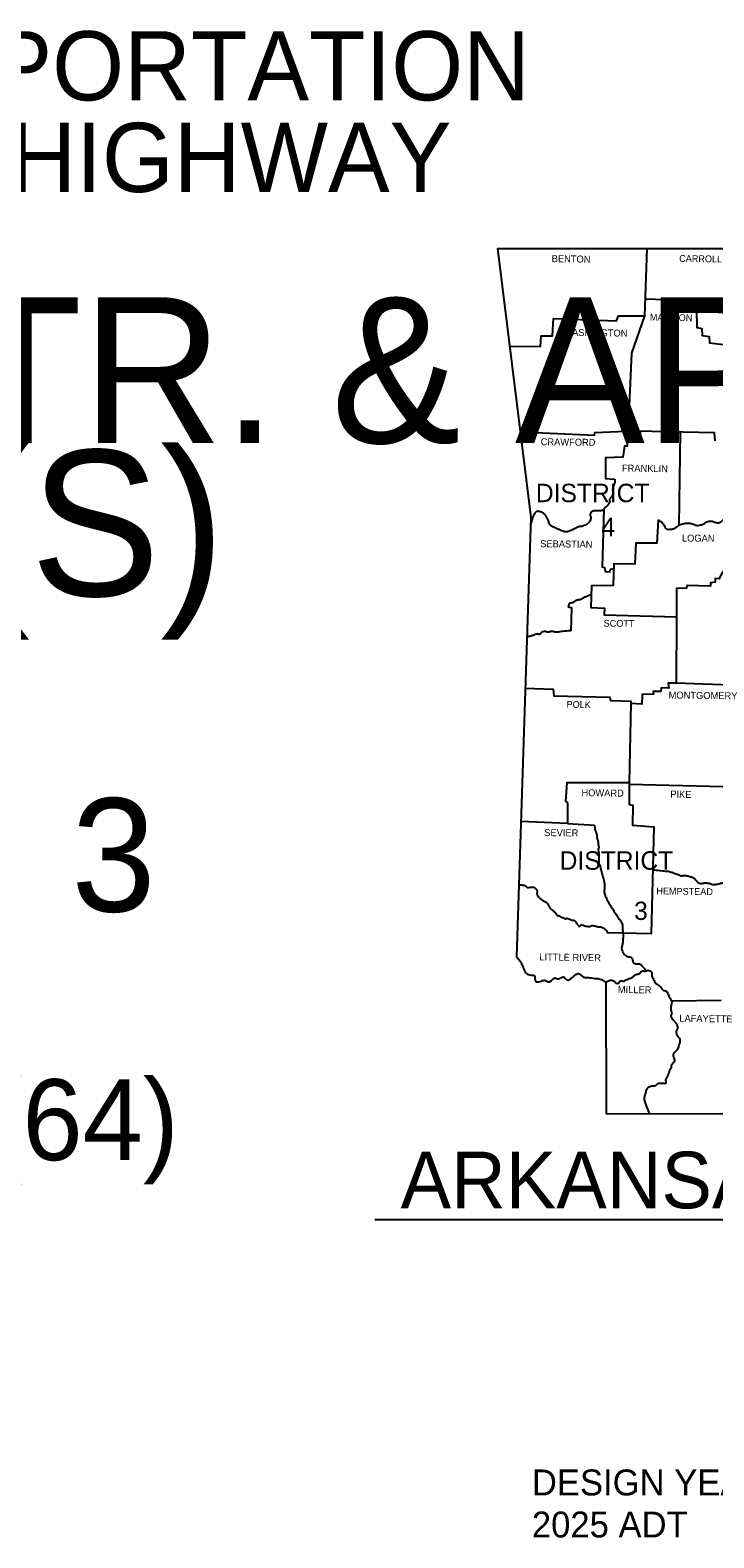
# Model space of a CAD drawing. Extents: x 1720274 to 1751788, y 372074 to 391887.
# Drawn here: x 1741206 to 1745654, y 382081 to 391887 of the extents above; entities that cross this region are included whole.
import ezdxf

# ---------------------------------------------------------------- set-up
doc = ezdxf.new("R2010")
doc.units = 0
for name, color, linetype in [('1', 7, 'Continuous'), ('Default', 7, 'Continuous'), ('R_Draft', 7, 'Continuous')]:
    doc.layers.add(name, color=color, linetype=linetype)

msp = doc.modelspace()

# ---------------------------------------------------------------- linework, layer by layer
at = {"layer": '1'}
for points in [[(1744246.4, 390467.3), (1745948.5, 390466.3), (1747442.1, 390469.4), (1749204.3, 390496.8), (1750021.1, 390515.7)], [(1744246.4, 390467.3), (1744464.3, 388717.8), (1744369.5, 385861.9)], [(1744325.7, 389830.5), (1744526.4, 389829.4), (1744531.6, 389898.9), (1744604.3, 389898.9), (1744610.6, 390011.5), (1745021.1, 389996.8), (1745033.7, 390028.4), (1745203.2, 390029.4), (1745117.9, 389785.2), (1745101.1, 389394.7), (1745088.5, 389393.6), (1745082.1, 389275.7), (1745144.3, 389270.4), (1745153.7, 389279.9), (1745655.8, 389270.4), (1745661.1, 389214.7)], [(1745434.8, 389274.7), (1745427.4, 388667.3)], [(1745291.6, 388701), (1745284.3, 388550.4), (1745147.4, 388549.4), (1745140, 388412.5), (1745004.3, 388415.7), (1745000, 388274.6), (1744857.9, 388273.6), (1744853.7, 388132.5), (1744943.2, 388127.3), (1744940, 388084.1), (1745411, 388071.1)], [(1745411, 388071.1), (1745409.5, 387639.9), (1745356.9, 387638.8), (1745361.1, 387607.2), (1745310.6, 387608.3), (1745309.5, 387585.1), (1745260, 387585.1), (1745261.1, 387568.3), (1745187.4, 387566.2), (1745186.4, 387502), (1745114.8, 387508.3), (1745103.2, 386990.4), (1744697.9, 386991.4), (1744688.5, 386871.4), (1744703.2, 386860.9), (1744702.1, 386726.2), (1744398.6, 386739.5)], [(1745103.2, 386983.1), (1745712.5, 386967.1)], [(1744951.6, 385692.5), (1744953.7, 384840.9), (1748811.6, 384834.5)]]:
    msp.add_lwpolyline(points, dxfattribs=at)
for points in [[(1745291.6, 388701), (1745314.8, 388686.2), (1745332.7, 388662), (1745348.5, 388642), (1745374.8, 388641), (1745395.8, 388645.2), (1745427.4, 388667.3)], [(1744369.5, 385861.9), (1744400, 385821.9), (1744412.7, 385793.5), (1744430.6, 385756.7), (1744456.9, 385741.9), (1744487.4, 385736.7), (1744493.7, 385700.9), (1744525.3, 385699.8), (1744550.6, 385707.2), (1744585.3, 385697.7), (1744622.1, 385723), (1744643.2, 385716.7), (1744673.7, 385729.3), (1744696.9, 385710.4), (1744736.9, 385727.2), (1744772.7, 385750.4), (1744806.4, 385728.2), (1744839, 385725.1), (1744877.9, 385719.8), (1744908.5, 385717.7), (1744935.8, 385704), (1744949.6, 385694.5), (1744951.6, 385692.5)]]:
    msp.add_spline(points, degree=3, dxfattribs=at)
at = {"layer": 'Default'}
for points in [[(1745218.1, 390466.7), (1745203.2, 390029.4)], [(1745206.9, 390139.2), (1745474.8, 390130.5), (1745481.1, 390096.8), (1745516.9, 390095.7), (1745515.8, 390074.7), (1745541.1, 390068.4), (1745543.2, 389953.6), (1745575.8, 389946.2), (1745577.9, 389901), (1745624.3, 389894.7), (1745626.4, 389852.6), (1745717.9, 389843.1), (1745953.7, 389848.4), (1745955.9, 390466.3)], [(1744394.9, 389274.8), (1744877.9, 389252.5), (1744880, 389269.4), (1745082.3, 389279)], [(1745174.8, 389279.5), (1745174.8, 389247.3), (1745154.8, 389247.3), (1745155.8, 389228.3), (1745091.6, 389227.3), (1745090.6, 389179.9), (1745072.7, 389179.9), (1745063.2, 389109.4), (1744949.5, 389104.1), (1744948.5, 388970.4), (1745009.5, 388966.2)], [(1744938.3, 388771.2), (1744927.4, 388395.7), (1744943.2, 388391.5), (1744946.4, 388366.2), (1744977.9, 388364.1), (1744981.1, 388382), (1745003.4, 388385.7)], [(1745983.2, 388539.9), (1745979, 388388.3), (1745739, 388387.3), (1745707.4, 388359.9), (1745689.5, 388317.8), (1745663.2, 388319.9), (1745662.1, 388295.7), (1745631.6, 388292.5), (1745632.7, 388270.4), (1745480, 388274.6), (1745474.8, 388257.8), (1745411.6, 388255.7), (1745411, 388071.1)], [(1744726.4, 387979.9), (1744729.5, 388128.3), (1744708.5, 388134.6), (1744714.8, 388163)], [(1745822.1, 387624.1), (1745409.5, 387639.9)], [(1744427.4, 387607.2), (1744609.5, 387600.9), (1744613.7, 387556.7), (1744977.9, 387549.3), (1744982.1, 387526.2), (1745114.8, 387522), (1745114.8, 387508.3)], [(1745103.2, 386990.4), (1745103.2, 386850.4), (1745126.4, 386846.2), (1745124.3, 386715.6), (1745263.2, 386705.1), (1745246.4, 386009.3), (1744960, 386016.7)], [(1744702.1, 386726.2), (1744876.9, 386715.6)], [(1745701.1, 385575.6), (1745382.1, 385572.5)]]:
    msp.add_lwpolyline(points, dxfattribs=at)
for points in [[(1745009.5, 388966.2), (1745010.5, 388960.7), (1745010.9, 388955.1), (1745009.5, 388944.1), (1745007.6, 388938.3), (1745005.4, 388932.5), (1745003.1, 388926.8), (1745001.1, 388921), (1744995.8, 388901), (1744995.8, 388894.4), (1744997.4, 388887.8), (1744999, 388881.2), (1744999.3, 388877.9), (1744999, 388874.6), (1744995.1, 388863.8), (1744989.5, 388853.6), (1744986.3, 388849.2), (1744982.5, 388845.2), (1744978.8, 388841.1), (1744975.8, 388836.7), (1744975, 388831.7), (1744975.9, 388826.2), (1744976.8, 388820.7), (1744975.8, 388815.7), (1744974.2, 388812.7), (1744972.4, 388809.8), (1744968.7, 388804.1), (1744964.6, 388798.7), (1744960, 388793.6), (1744943.2, 388776.7), (1744936.5, 388769.2), (1744932.9, 388765.7), (1744930.8, 388764.2), (1744929.7, 388763.6), (1744928.5, 388763.1), (1744922, 388761.3), (1744915.4, 388760.9), (1744908.8, 388761), (1744905.4, 388761), (1744902.1, 388761), (1744891.1, 388760.4), (1744880, 388759.9), (1744874.3, 388759.3), (1744868.7, 388758.2), (1744863.3, 388756), (1744860.6, 388754.5), (1744857.9, 388752.5), (1744854.5, 388749.1), (1744852, 388745.2), (1744850.5, 388741.1), (1744849.5, 388736.7), (1744849.8, 388730.7), (1744851.5, 388724.6), (1744853.3, 388718.6), (1744853.7, 388712.5), (1744852.7, 388706.6), (1744851.2, 388700.7), (1744845.3, 388689.4), (1744834.9, 388679.2), (1744823.2, 388671.5), (1744811.3, 388665), (1744799, 388659.9), (1744792.7, 388658.6), (1744786.2, 388658.1), (1744779.8, 388657.4), (1744773.7, 388655.7), (1744765, 388651.6), (1744756.3, 388647.4), (1744747.7, 388643), (1744739, 388638.8), (1744707.4, 388625.2), (1744699.2, 388623.2), (1744690.5, 388623.1), (1744681.9, 388624.5), (1744673.7, 388627.3), (1744642.1, 388641), (1744613.7, 388653.6), (1744607.8, 388656.1), (1744601.9, 388658.7), (1744596.4, 388661.9), (1744593.9, 388663.9), (1744592.7, 388665), (1744591.6, 388666.2), (1744585.6, 388675.3), (1744581.5, 388685.2), (1744577.9, 388695.4), (1744576, 388700.3), (1744573.7, 388705.2), (1744568.1, 388715.8), (1744562.1, 388726.2), (1744558.1, 388732.2), (1744553.5, 388737.6), (1744548.2, 388742.6), (1744545.3, 388745), (1744542.1, 388747.3), (1744536.3, 388750.6), (1744530.2, 388752.9), (1744524.1, 388754.5), (1744517.9, 388755.7), (1744512.9, 388756.7), (1744507.5, 388757.2), (1744502.4, 388756.5), (1744500.1, 388755.4), (1744499, 388754.6), (1744497.9, 388753.6), (1744483.8, 388734.8), (1744474.6, 388715.2), (1744468.3, 388695.1), (1744462.8, 388674.6)], [(1745427.4, 388667.3), (1745462.1, 388678.8), (1745487.4, 388681), (1745512.7, 388676.7), (1745539, 388666.2), (1745567.4, 388668.3), (1745588.5, 388675.7), (1745609.5, 388689.4), (1745632.7, 388693.6), (1745654.8, 388689.4), (1745677.9, 388683.1), (1745703.2, 388690.4), (1745717.9, 388704.1), (1745743.2, 388708.3), (1745765.3, 388708.3), (1745781.1, 388690.4), (1745784.3, 388671.5), (1745804.3, 388653.6), (1745822.1, 388642), (1745827.4, 388619.9), (1745836.9, 388604.1), (1745846.4, 388593.6), (1745860, 388587.3), (1745883.2, 388589.4), (1745919, 388582), (1745942.1, 388576.7), (1745963.2, 388558.8), (1745983.2, 388539.9)], [(1744714.8, 388163), (1744720.5, 388162.2), (1744726.4, 388162.4), (1744735.2, 388164.2), (1744736.6, 388164.6), (1744737.9, 388165.2), (1744740.9, 388166.6), (1744743.7, 388168.4), (1744749, 388172.6), (1744754.3, 388176.8), (1744758.5, 388179.3), (1744760, 388179.9), (1744763.6, 388180.9), (1744767.3, 388181.7), (1744774.9, 388182.7), (1744782.4, 388183.8), (1744786, 388184.8), (1744789.5, 388186.2), (1744796.9, 388190.1), (1744804.2, 388194.2), (1744811.5, 388198.2), (1744819, 388202), (1744856.3, 388219)], [(1744726.4, 387979.9), (1744718.7, 387980), (1744711.1, 387979.9), (1744695.8, 387978.8), (1744661.1, 387974.6), (1744629.5, 387970.4), (1744625.9, 387970.3), (1744622.4, 387970.7), (1744615.3, 387972.5), (1744608.2, 387974.6), (1744602.9, 387975.6), (1744601.1, 387975.7), (1744594.5, 387975.1), (1744587.9, 387973.6), (1744581.3, 387972.1), (1744574.8, 387971.5), (1744570.3, 387972.1), (1744565.8, 387973.5), (1744561.4, 387975), (1744556.9, 387975.7), (1744551.4, 387975.4), (1744545.8, 387974.3), (1744540.3, 387972.6), (1744534.8, 387970.4), (1744531.1, 387967.7), (1744528.4, 387963.9), (1744525.6, 387960.2), (1744522.1, 387957.8), (1744519, 387957.1), (1744515.7, 387957), (1744509, 387957.7), (1744502.2, 387958.5), (1744497.4, 387958.2), (1744495.8, 387957.8), (1744491.1, 387955.8), (1744486.5, 387953.5), (1744481.8, 387951.2), (1744476.9, 387949.4), (1744467.4, 387946.6), (1744457.8, 387944.1), (1744448.2, 387942.2), (1744438.5, 387940.7)], [(1744876.9, 386715.6), (1744882.1, 386684.1), (1744884.1, 386677.1), (1744886.8, 386670.3), (1744889.5, 386663.6), (1744891.6, 386656.7), (1744892.3, 386651.5), (1744892.3, 386646.2), (1744892.2, 386640.9), (1744892.7, 386635.6), (1744894.8, 386627.7), (1744897.7, 386619.9), (1744900.4, 386612.1), (1744902.1, 386604.1), (1744902.1, 386592.5), (1744902.8, 386586.7), (1744903.8, 386580.9), (1744904.7, 386575.1), (1744905.3, 386569.3), (1744904.7, 386566.1), (1744903.2, 386563), (1744901.8, 386559.9), (1744901.1, 386556.7), (1744902, 386550.4), (1744903.9, 386544.2), (1744905.7, 386537.8), (1744906.4, 386531.4), (1744905.3, 386512.5), (1744905.3, 386496.7), (1744906.4, 386470.4), (1744907.8, 386464.4), (1744910.2, 386458.7), (1744912.7, 386453), (1744914.8, 386447.2), (1744923.2, 386412.5), (1744928.5, 386394.6), (1744936.9, 386367.2), (1744942.1, 386333.5), (1744943.2, 386308.3), (1744942.8, 386302.5), (1744942, 386296.7), (1744941.3, 386290.9), (1744941.1, 386285.1), (1744947.4, 386258.8), (1744959, 386232.5), (1744973.7, 386207.2), (1744991.6, 386178.8), (1745004.3, 386156.7), (1745020, 386132.5), (1745032.7, 386112.5), (1745037.2, 386106), (1745042, 386099.9), (1745046.9, 386093.7), (1745051.6, 386087.2), (1745060, 386066.2), (1745060.5, 386058.8), (1745060.2, 386051.4), (1745059.8, 386044), (1745060, 386036.7), (1745061.1, 386029.8), (1745062.5, 386023), (1745063.7, 386016.2), (1745064.3, 386009.3), (1745063.2, 385978.8), (1745061.1, 385951.4), (1745059.6, 385941.9), (1745057.3, 385932.4), (1745055.1, 385923), (1745053.7, 385913.5), (1745059, 385895.6), (1745079, 385869.3), (1745091.6, 385861.9), (1745097, 385860.7), (1745102.8, 385860.4), (1745108.5, 385859.9), (1745113.7, 385857.7), (1745119.9, 385851), (1745124.3, 385843), (1745125.8, 385837.4), (1745126.3, 385831.4), (1745127.3, 385825.7), (1745128.6, 385823.1), (1745130.6, 385820.9), (1745141.3, 385815.7), (1745152.7, 385813.5), (1745155.8, 385813.2), (1745159, 385813.3), (1745165.6, 385814), (1745171.7, 385814), (1745176.9, 385811.4), (1745188.5, 385798.8), (1745204.3, 385781.9), (1745212, 385767.1)], [(1745256.4, 386426.1), (1745301.1, 386422), (1745337.9, 386417.7), (1745352.2, 386416.6), (1745359.3, 386415.9), (1745362.8, 386415.3), (1745366.4, 386414.6), (1745373.9, 386412.4), (1745381.2, 386409.7), (1745395.8, 386404.1), (1745422.1, 386394.6), (1745426.4, 386392.8), (1745430.5, 386390.8), (1745434.7, 386388.9), (1745439, 386387.2), (1745446, 386386.5), (1745453.1, 386387.7), (1745460.3, 386389.2), (1745467.4, 386389.3), (1745479.5, 386387), (1745491.6, 386384.1), (1745505.6, 386380.3), (1745512.4, 386377.9), (1745515.8, 386376.4), (1745519, 386374.6), (1745529.5, 386366.1), (1745539, 386356.7), (1745542, 386353.3), (1745544.8, 386349.8), (1745551.6, 386343), (1745557.5, 386339.9), (1745563.6, 386338.2), (1745575.8, 386337.7), (1745580.8, 386338.3), (1745585.8, 386339.4), (1745590.8, 386340.4), (1745595.8, 386340.9), (1745620, 386338.8), (1745627, 386336.9), (1745633.8, 386334.4), (1745640.5, 386331.9), (1745647.4, 386330.4), (1745652.9, 386330), (1745658.5, 386330), (1745669.5, 386331.4), (1745687.4, 386335.6), (1745708.5, 386340.9), (1745721.6, 386342.9), (1745728.2, 386343.2), (1745734.8, 386343), (1745739.8, 386342.3), (1745744.8, 386341), (1745749.7, 386339.7), (1745754.8, 386338.8), (1745767.9, 386338), (1745781.1, 386337.7), (1745788.7, 386338.3), (1745796.4, 386339.6), (1745804, 386340.7), (1745807.8, 386341), (1745811.6, 386340.9), (1745819.4, 386340), (1745842.3, 386333.3), (1745857.3, 386326.9), (1745871.9, 386320.3)], [(1744384.9, 386326.6), (1744395.6, 386327.6), (1744406.4, 386327.3), (1744416.6, 386326.1), (1744425.3, 386324.1), (1744429.1, 386321.1), (1744432.7, 386316.3), (1744436.5, 386312), (1744441.1, 386310.4), (1744450.6, 386311.4), (1744467.4, 386313.5), (1744471.3, 386313.9), (1744475.3, 386313.9), (1744479.3, 386313.4), (1744483.2, 386312.5), (1744486.6, 386310.9), (1744489.6, 386308.7), (1744492.2, 386306), (1744494.8, 386303), (1744498, 386299), (1744500.7, 386295), (1744502.9, 386290.7), (1744504.3, 386286.2), (1744504.4, 386282.2), (1744503.9, 386278.3), (1744503.3, 386274.3), (1744503.2, 386270.4), (1744504.3, 386264.1), (1744505.5, 386260.3), (1744507.1, 386256.7), (1744511.6, 386250.4), (1744524.3, 386239.8), (1744537.9, 386229.3), (1744550.6, 386220.9), (1744553.3, 386219.3), (1744556.3, 386217.9), (1744562.3, 386215.1), (1744567.7, 386211.8), (1744571.6, 386207.2), (1744573.7, 386203), (1744582.1, 386186.2), (1744586.8, 386178.9), (1744589.6, 386175.6), (1744592.7, 386172.5), (1744595.7, 386170.2), (1744599, 386168.3), (1744602.4, 386166.4), (1744605.3, 386164.1), (1744619, 386149.3), (1744625.3, 386143), (1744628.1, 386139.5), (1744630.4, 386135.5), (1744632.8, 386131.7), (1744634.2, 386129.9), (1744635.8, 386128.3), (1744638.4, 386127.2), (1744641.5, 386127.4), (1744644.6, 386127.7), (1744647.4, 386127.2), (1744651.4, 386125), (1744655.2, 386122.4), (1744659.1, 386119.8), (1744663.2, 386117.7), (1744666, 386116.8), (1744669, 386116.1), (1744672, 386115.4), (1744674.8, 386114.6), (1744678, 386112.8), (1744681, 386110.3), (1744684.1, 386107.9), (1744687.4, 386106.2), (1744690.5, 386106.5), (1744693.7, 386108.3), (1744696.9, 386110.1), (1744700, 386110.4), (1744704, 386108.9), (1744707.9, 386107.2), (1744711.9, 386105.5), (1744715.8, 386104), (1744736.9, 386097.7), (1744739.8, 386097.3), (1744742.8, 386097.2), (1744747.1, 386096.4), (1744747.8, 386096), (1744748.5, 386095.6), (1744752.9, 386091.3), (1744756.1, 386086.2), (1744758.9, 386080.8), (1744760.4, 386078.2), (1744762.1, 386075.6), (1744768.6, 386066.9), (1744772.1, 386062.7), (1744775.8, 386058.8), (1744777.7, 386057.9), (1744779.6, 386058.5), (1744783.7, 386062.2), (1744788.1, 386066.6), (1744790.4, 386068), (1744792.7, 386068.3), (1744800.5, 386066.2), (1744808.3, 386063.3), (1744816.2, 386060.6), (1744824.3, 386058.8), (1744834.3, 386057.7), (1744844.3, 386057.7), (1744848.8, 386058.7), (1744853.2, 386060.5), (1744857.6, 386062.1), (1744862.1, 386063), (1744875.8, 386061.9), (1744882.2, 386060.5), (1744888.5, 386058.7), (1744894.8, 386057), (1744901.1, 386055.6), (1744905, 386055.4), (1744909, 386055.6), (1744912.9, 386055.9), (1744916.9, 386055.6), (1744933.7, 386049.3), (1744949.5, 386036.7), (1744960, 386023), (1744960, 386016.7)], [(1744951.6, 385692.5), (1744988.5, 385708.2), (1745004.3, 385703), (1745017.9, 385689.3), (1745033.7, 385689.3), (1745042.1, 385701.9), (1745057.9, 385703), (1745070.6, 385701.9), (1745084.3, 385710.4), (1745095.8, 385715.6), (1745111.6, 385720.9), (1745123.2, 385725.1), (1745133.7, 385736.7), (1745152.7, 385746.1), (1745174.8, 385753.5), (1745181.1, 385764), (1745191.6, 385768.3), (1745212.7, 385767.2), (1745226.4, 385773.5), (1745237.9, 385768.3), (1745248.5, 385760.9), (1745250.6, 385733.5), (1745259, 385718.8), (1745271.6, 385692.5), (1745289.5, 385678.8), (1745306.4, 385665.1), (1745312.7, 385656.7), (1745330.6, 385640.9), (1745346.4, 385635.6), (1745353.7, 385624), (1745365.3, 385596.7), (1745382.1, 385572.5)], [(1745382.1, 385572.5), (1745378.5, 385558.9), (1745377, 385550.3), (1745375.8, 385541.9), (1745374.8, 385517.7), (1745375.6, 385510.5), (1745377.2, 385503.4), (1745379, 385496.3), (1745380, 385489.3), (1745379.3, 385485.8), (1745377.3, 385482.4), (1745375.4, 385479), (1745374.8, 385475.6), (1745375.8, 385470.6), (1745377.5, 385465.5), (1745383.2, 385455.6), (1745387.1, 385451.1), (1745391.2, 385447.4), (1745395.2, 385443.8), (1745399, 385439.8), (1745405.1, 385431.8), (1745410.6, 385423), (1745413.4, 385417), (1745415.5, 385410.9), (1745417, 385404.8), (1745417.9, 385398.8), (1745416.8, 385391.9), (1745413.2, 385385.1), (1745409.6, 385378.2), (1745408.5, 385371.4), (1745409.8, 385364.3), (1745412.1, 385357.1), (1745419, 385343), (1745421.2, 385340.1), (1745423.8, 385337.7), (1745426.3, 385335.3), (1745428.5, 385332.5), (1745433.7, 385315.6), (1745432.7, 385307.5), (1745431, 385299.3), (1745426.4, 385283), (1745416.9, 385258.8), (1745414.7, 385255.4), (1745412.3, 385252.2), (1745406.8, 385246.4), (1745401.1, 385240.8), (1745395.8, 385234.6), (1745389.5, 385223), (1745392.7, 385207.2), (1745394.2, 385200.8), (1745395.9, 385194.5), (1745397.3, 385188.2), (1745397.7, 385185), (1745397.9, 385183.5), (1745397.9, 385181.9), (1745396, 385178.1), (1745394.3, 385176.3), (1745392.7, 385174.6), (1745385.8, 385165.7), (1745379, 385156.7), (1745377.1, 385152), (1745376.5, 385146.9), (1745376.1, 385141.6), (1745374.8, 385136.7), (1745372.5, 385132.4), (1745370, 385128.3), (1745367.5, 385124.1), (1745365.3, 385119.8), (1745362.5, 385112.3), (1745360, 385104.6), (1745357.5, 385096.8), (1745354.8, 385089.3), (1745351.7, 385082.8), (1745348.1, 385076.5), (1745344.4, 385070.3), (1745341.1, 385064), (1745340.4, 385056), (1745342.1, 385046.7), (1745342.8, 385038.9), (1745341.6, 385036.5), (1745339, 385035.6), (1745317.9, 385035.6), (1745293.7, 385035.6), (1745287.7, 385033.4), (1745282.5, 385028.5), (1745277.4, 385023.2), (1745271.6, 385019.8), (1745266.7, 385019.2), (1745261.7, 385019.2), (1745256.6, 385019.3), (1745251.6, 385018.8), (1745239.2, 385015.4), (1745227.4, 385009.3), (1745222.4, 385005), (1745218.2, 385000.3), (1745212.7, 384989.3), (1745207.4, 384967.2), (1745205.8, 384961.9), (1745204, 384956.7), (1745201.1, 384946.1), (1745200.6, 384937.2), (1745201.9, 384928.1), (1745204.3, 384919.1), (1745207.4, 384910.3), (1745216.9, 384885.1), (1745224.3, 384865.1), (1745233.7, 384840.4)]]:
    msp.add_spline(points, degree=3, dxfattribs=at)
at = {"layer": 'R_Draft'}
msp.add_line((1743449.1, 384151.4), (1750409.3, 384151.4), dxfattribs=at)

# ---------------------------------------------------------------- texts
at = {"layer": 'Default'}
for s, height, rotation, p in [('BENTON', 45.27, 359.25269, (1744599, 390377.8)), ('CARROLL', 44.22, 359.14806, (1745428.5, 390379.9)), ('MADISON', 44.22, 359.0906, (1745237.9, 389997.8)), ('WASHINGTON', 45.26, 359.23199, (1744674.8, 389898.9)), ('CRAWFORD', 45.26, 359.27704, (1744527.4, 389187.3)), ('FRANKLIN', 45.27, 359.18152, (1745055.8, 389015.7)), ('LOGAN', 45.27, 359.39689, (1745446.4, 388561)), ('SEBASTIAN', 45.26, 359.28158, (1744524.3, 388524.1)), ('SCOTT', 44.22, 359.40627, (1744936.9, 388007.3)), ('POLK', 44.2, 359.21516, (1744695.8, 387479.9)), ('MONTGOMERY', 45.27, 359.2944, (1745360, 387539.9)), ('HOWARD', 45.27, 359.51445, (1744792.7, 386904.1)), ('PIKE', 45.26, 359.04514, (1745370.6, 386895.6)), ('SEVIER', 45.27, 359.42705, (1744550.6, 386645.1)), ('HEMPSTEAD', 44.2, 359.18848, (1745280, 386266.2)), ('LITTLE RIVER', 45.271, 359.16966, (1744519, 385836.7)), ('MILLER', 45.26, 359.13192, (1745029.5, 385625.1)), ('LAFAYETTE', 45.26, 359.18385, (1745429.5, 385437.7))]:
    msp.add_text(s, height=height, rotation=rotation, dxfattribs=at).set_placement(p)
for s, height, p in [('DISTRICT', 120, (1744496, 388816.5)), ('4', 120, (1744922.3, 388595.5)), ('DISTRICT', 120, (1744650.6, 386426.2)), ('3', 118.9, (1745135.8, 386099.8))]:
    msp.add_text(s, height=height, dxfattribs=at).set_placement(p)
at = {"layer": 'R_Draft'}
for s, height, p in [('ARKANSAS DEPARTMENT OF TRANSPORTATION ', 450, (1730148.3, 391429.8)), ('CONSTRUCTION PLANS FOR STATE HIGHWAY', 450, (1730372.6, 390833.8)), ('ST. FRANCIS RIVER STR. & APPRS.', 947.368, (1727467, 389202)), ('(COLDWATER) (S)', 947.368, (1731495.2, 388207.2)), ('ROUTE 42 SECTION 3', 736.842, (1731729.5, 386154)), ('FED. AID PROJ. NHPP-0019(64)', 526.316, (1731730.8, 384537.5)), ('ARKANSAS HIGHWAY DISTRICT 1', 368.421, (1743616.1, 384224)), ('DESIGN YEAR', 168.421, (1744470.3, 382357.2)), ('2025 ADT', 168.42, (1744470.3, 382083.5))]:
    msp.add_text(s, height=height, dxfattribs=at).set_placement(p)

doc.saveas('drawing.dxf')
